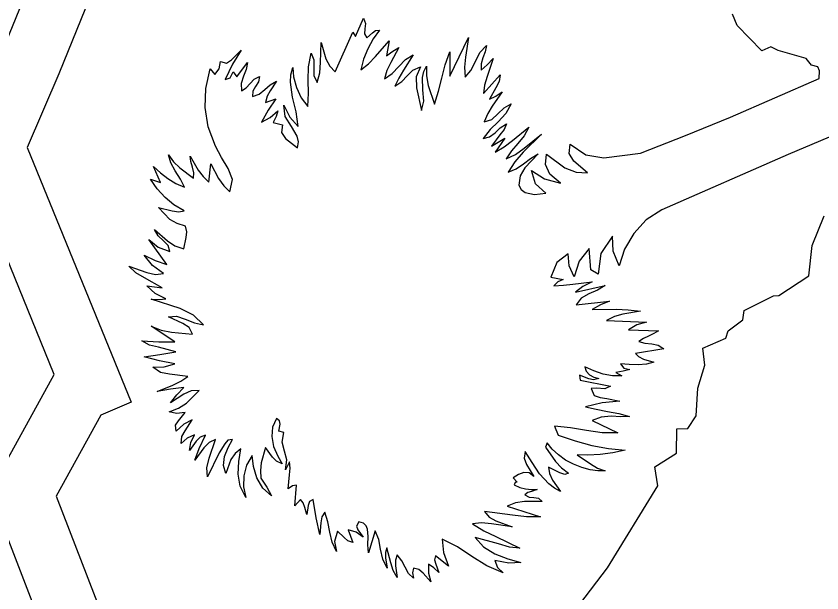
# Model space of a CAD drawing. Extents: x 1581789 to 1622364, y 1043167 to 1103486.
# Drawn here: x 1622252.922 to 1622256.247, y 1103404.674 to 1103407.052 of the extents above; entities that cross this region are included whole.
import ezdxf

# ---------------------------------------------------------------- set-up
doc = ezdxf.new("R2010")
doc.units = 0
doc.layers.add('RD_PD_PatLn2', color=7, linetype='Continuous')

msp = doc.modelspace()

# ---------------------------------------------------------------- linework, layer by layer
at = {"layer": 'RD_PD_PatLn2'}
for p, q in [((1622253.539, 1103407.8957), (1622253.098, 1103406.8145)), ((1622254.3235, 1103406.9679), (1622254.3561, 1103407.0439)), ((1622255.8982, 1103407.0126), (1622255.8781, 1103407.0594)), ((1622255.9995, 1103406.9084), (1622255.8982, 1103407.0126)), ((1622254.2387, 1103406.8223), (1622254.3125, 1103406.985)), ((1622254.3125, 1103406.985), (1622254.3235, 1103406.9679)), ((1622254.4623, 1103406.9495), (1622254.4504, 1103406.8878)), ((1622254.712, 1103406.8038), (1622254.7887, 1103406.9641)), ((1622256.0368, 1103406.9245), (1622255.9995, 1103406.9084)), ((1622256.0668, 1103406.9105), (1622256.0368, 1103406.9245)), ((1622256.1824, 1103406.877), (1622256.0668, 1103406.9105)), ((1622256.2051, 1103406.8501), (1622256.1824, 1103406.877)), ((1622253.8332, 1103406.801), (1622253.8771, 1103406.8601)), ((1622256.231, 1103406.8424), (1622256.2051, 1103406.8501)), ((1622256.2378, 1103406.8264), (1622256.231, 1103406.8424)), ((1622253.098, 1103406.8145), (1622252.9682, 1103406.5099)), ((1622254.8514, 1103406.7327), (1622254.9204, 1103406.8095)), ((1622256.2359, 1103406.7944), (1622256.2378, 1103406.8264)), ((1622253.9832, 1103406.6129), (1622254.0217, 1103406.6037)), ((1622254.8846, 1103406.5159), (1622254.9395, 1103406.5485)), ((1622252.9682, 1103406.5099), (1622253.3967, 1103405.4602)), ((1622253.7173, 1103406.3679), (1622253.7257, 1103406.4422)), ((1622253.5183, 1103406.3659), (1622253.4899, 1103406.432)), ((1622255.061, 1103406.317), (1622255.1076, 1103406.3225)), ((1622256.2071, 1103406.1059), (1622256.257, 1103406.2289)), ((1622253.5449, 1103406.0284), (1622253.4701, 1103406.1308)), ((1622256.1936, 1103405.9811), (1622256.2071, 1103406.1059)), ((1622255.1293, 1103405.9753), (1622255.1803, 1103405.9663)), ((1622256.0695, 1103405.9), (1622256.1936, 1103405.9811)), ((1622255.2341, 1103405.8621), (1622255.3712, 1103405.8774)), ((1622255.9265, 1103405.8386), (1622256.0477, 1103405.8993)), ((1622256.0477, 1103405.8993), (1622256.0695, 1103405.9)), ((1622255.9215, 1103405.7995), (1622255.9265, 1103405.8386)), ((1622255.3584, 1103405.7972), (1622255.5233, 1103405.79)), ((1622255.8605, 1103405.7548), (1622255.9215, 1103405.7995)), ((1622255.8516, 1103405.7241), (1622255.8605, 1103405.7548)), ((1622255.756, 1103405.6831), (1622255.8516, 1103405.7241)), ((1622255.5955, 1103405.6809), (1622255.4783, 1103405.6615)), ((1622255.7637, 1103405.6127), (1622255.756, 1103405.6831)), ((1622255.7361, 1103405.5182), (1622255.7637, 1103405.6127)), ((1622255.3976, 1103405.5833), (1622255.4222, 1103405.5684)), ((1622255.2498, 1103405.5507), (1622255.3747, 1103405.526)), ((1622255.7288, 1103405.4041), (1622255.7361, 1103405.5182)), ((1622253.3967, 1103405.4602), (1622253.2726, 1103405.4069)), ((1622253.2726, 1103405.4069), (1622253.0879, 1103405.0733)), ((1622255.2993, 1103405.3848), (1622255.4047, 1103405.3335)), ((1622255.6942, 1103405.3522), (1622255.7288, 1103405.4041)), ((1622254.0265, 1103405.3347), (1622254.006, 1103405.3404)), ((1622255.1438, 1103405.3616), (1622255.1596, 1103405.3248)), ((1622255.6479, 1103405.2504), (1622255.6493, 1103405.3511)), ((1622255.6493, 1103405.3511), (1622255.6942, 1103405.3522)), ((1622255.1134, 1103405.2923), (1622255.1065, 1103405.2745)), ((1622253.7605, 1103405.2514), (1622253.7119, 1103405.1525)), ((1622255.5586, 1103405.1932), (1622255.6479, 1103405.2504)), ((1622254.0026, 1103405.2374), (1622254.0196, 1103405.2063)), ((1622255.57, 1103405.115), (1622255.5586, 1103405.1932)), ((1622254.9734, 1103405.1484), (1622254.9903, 1103405.1303)), ((1622255.3633, 1103404.7775), (1622255.57, 1103405.115)), ((1622253.0879, 1103405.0733), (1622253.601, 1103403.7458)), ((1622254.0956, 1103405.0589), (1622254.0724, 1103405.0327)), ((1622254.9489, 1103405.0323), (1622255.086, 1103404.9875)), ((1622254.2926, 1103404.9346), (1622254.3114, 1103404.8824)), ((1622254.404, 1103404.9294), (1622254.3768, 1103404.8398)), ((1622254.706, 1103404.7844), (1622254.6531, 1103404.8274)), ((1622255.248, 1103404.6271), (1622255.3633, 1103404.7775))]:
    msp.add_line(p, q, dxfattribs=at)
for points in [[(1622257.6363, 1103397.3415), (1622254.9407, 1103403.6138), (1622254.9027, 1103403.5823), (1622254.945, 1103403.3486), (1622254.8537, 1103403.2478), (1622254.8562, 1103403.1397), (1622254.8111, 1103402.9894), (1622254.5848, 1103402.8237), (1622254.0006, 1103402.9898), (1622253.5162, 1103403.5099), (1622253.4126, 1103403.5401), (1622252.8124, 1103405.0922), (1622253.0796, 1103405.5751), (1622252.6971, 1103406.5122), (1622252.8672, 1103406.9109), (1622253.1881, 1103407.6972), (1622250.341, 1103414.3311)], [(1622254.3561, 1103407.0439), (1622254.3638, 1103407.0218), (1622254.3619, 1103406.9993), (1622254.3604, 1103406.9783), (1622254.3694, 1103406.9622), (1622254.3933, 1103406.9826), (1622254.4054, 1103406.9918), (1622254.4213, 1103406.9936), (1622254.3961, 1103406.9577), (1622254.3738, 1103406.9173), (1622254.3561, 1103406.8742), (1622254.3447, 1103406.8297), (1622254.3762, 1103406.8545), (1622254.4056, 1103406.8849), (1622254.4623, 1103406.9495)], [(1622254.0217, 1103406.6037), (1622254.0176, 1103406.5726), (1622254.0341, 1103406.5477), (1622254.0841, 1103406.509), (1622254.0872, 1103406.5339), (1622254.0819, 1103406.5563), (1622254.0583, 1103406.5969), (1622254.0329, 1103406.6375), (1622254.027, 1103406.6843), (1622254.0517, 1103406.6351), (1622254.0862, 1103406.5969), (1622254.0777, 1103406.6575), (1622254.0628, 1103406.7182), (1622254.0541, 1103406.779), (1622254.0559, 1103406.8095), (1622254.0638, 1103406.8401), (1622254.0669, 1103406.8008), (1622254.0788, 1103406.757), (1622254.0986, 1103406.7143), (1622254.1255, 1103406.6795), (1622254.1291, 1103406.7336), (1622254.1278, 1103406.7882), (1622254.1293, 1103406.8432), (1622254.1404, 1103406.8984), (1622254.151, 1103406.871), (1622254.1508, 1103406.8394), (1622254.1515, 1103406.8074), (1622254.1649, 1103406.778), (1622254.1754, 1103406.8184), (1622254.1791, 1103406.8599), (1622254.1814, 1103406.9432), (1622254.2009, 1103406.8758), (1622254.2175, 1103406.8455), (1622254.2387, 1103406.8223)], [(1622254.7887, 1103406.9641), (1622254.7772, 1103406.8819), (1622254.773, 1103406.8409), (1622254.7753, 1103406.8002), (1622254.7993, 1103406.8279), (1622254.8174, 1103406.8643), (1622254.8363, 1103406.9014), (1622254.863, 1103406.9303), (1622254.8584, 1103406.904), (1622254.8487, 1103406.8792), (1622254.8412, 1103406.8545), (1622254.8414, 1103406.8286), (1622254.8663, 1103406.8508), (1622254.8913, 1103406.8772), (1622254.8663, 1103406.8026), (1622254.8556, 1103406.7668), (1622254.8514, 1103406.7327)], [(1622253.7257, 1103406.4422), (1622253.7582, 1103406.3825), (1622253.7791, 1103406.3516), (1622253.8042, 1103406.3268), (1622253.8147, 1103406.3785), (1622253.7981, 1103406.4239), (1622253.7696, 1103406.4683), (1622253.7448, 1103406.516), (1622253.7152, 1103406.5951), (1622253.7022, 1103406.6744), (1622253.7047, 1103406.7539), (1622253.723, 1103406.8339), (1622253.7418, 1103406.8111), (1622253.7607, 1103406.8348), (1622253.7659, 1103406.865), (1622253.7903, 1103406.858), (1622253.811, 1103406.8713), (1622253.8517, 1103406.9109), (1622253.815, 1103406.8538), (1622253.7854, 1103406.7899), (1622253.8056, 1103406.7979), (1622253.8186, 1103406.8223), (1622253.8332, 1103406.801)], [(1622254.4504, 1103406.8878), (1622254.4724, 1103406.9049), (1622254.5012, 1103406.9223), (1622254.4685, 1103406.86), (1622254.4524, 1103406.8281), (1622254.4419, 1103406.7935), (1622254.4735, 1103406.8154), (1622254.5016, 1103406.8445), (1622254.5298, 1103406.8726), (1622254.5614, 1103406.8919), (1622254.5205, 1103406.8283), (1622254.5013, 1103406.7961), (1622254.4858, 1103406.763), (1622254.5136, 1103406.7818), (1622254.5359, 1103406.8059), (1622254.56, 1103406.8285), (1622254.5915, 1103406.8428), (1622254.5735, 1103406.8021), (1622254.574, 1103406.7562), (1622254.5946, 1103406.6624), (1622254.6043, 1103406.7007), (1622254.601, 1103406.7482), (1622254.5991, 1103406.7989), (1622254.6043, 1103406.8233), (1622254.6156, 1103406.8459), (1622254.6152, 1103406.8062), (1622254.6232, 1103406.7657), (1622254.6484, 1103406.6891), (1622254.666, 1103406.742), (1622254.6792, 1103406.7966), (1622254.6928, 1103406.8511), (1622254.7125, 1103406.9042), (1622254.712, 1103406.8038)], [(1622253.8771, 1103406.8601), (1622253.8722, 1103406.8319), (1622253.8607, 1103406.8038), (1622253.8511, 1103406.7746), (1622253.8523, 1103406.7439), (1622253.8721, 1103406.756), (1622253.8882, 1103406.7735), (1622253.9052, 1103406.7913), (1622253.927, 1103406.8032), (1622253.9221, 1103406.7808), (1622253.9108, 1103406.7614), (1622253.8998, 1103406.7422), (1622253.8975, 1103406.7198), (1622253.9256, 1103406.7304), (1622253.9486, 1103406.7486), (1622253.9711, 1103406.768), (1622253.9968, 1103406.7842), (1622253.9703, 1103406.7438), (1622253.9582, 1103406.7212), (1622253.9515, 1103406.6954), (1622253.9941, 1103406.7101), (1622253.9628, 1103406.664), (1622253.9352, 1103406.6141), (1622253.9701, 1103406.6334), (1622254.0025, 1103406.6611), (1622253.9953, 1103406.6373), (1622253.9832, 1103406.6129)], [(1622254.9204, 1103406.8095), (1622254.9152, 1103406.7818), (1622254.902, 1103406.7566), (1622254.8764, 1103406.709), (1622254.902, 1103406.7221), (1622254.9283, 1103406.7403), (1622254.8873, 1103406.681), (1622254.8695, 1103406.6498), (1622254.8544, 1103406.6158), (1622254.8859, 1103406.626), (1622254.9108, 1103406.6483), (1622254.9357, 1103406.6731), (1622254.9658, 1103406.6908), (1622254.9435, 1103406.65), (1622254.9121, 1103406.6166), (1622254.8783, 1103406.5846), (1622254.8491, 1103406.5478), (1622254.8762, 1103406.554), (1622254.8987, 1103406.5709), (1622254.9205, 1103406.5911), (1622254.9453, 1103406.6076), (1622254.9358, 1103406.585), (1622254.9188, 1103406.5621), (1622254.8846, 1103406.5159)], [(1622255.1076, 1103406.3225), (1622255.0652, 1103406.3605), (1622255.0494, 1103406.4158), (1622255.1027, 1103406.3813), (1622255.1682, 1103406.363), (1622255.1247, 1103406.4009), (1622255.1074, 1103406.4396), (1622255.1115, 1103406.4823), (1622255.1869, 1103406.4258), (1622255.2334, 1103406.4088), (1622255.2807, 1103406.4059), (1622255.2241, 1103406.4541), (1622255.2048, 1103406.4857), (1622255.2083, 1103406.5239), (1622255.2733, 1103406.4799), (1622255.347, 1103406.467), (1622255.4988, 1103406.4868), (1622255.6851, 1103406.5591), (1622255.8697, 1103406.6351), (1622256.2359, 1103406.7944)], [(1622256.633, 1103406.7019), (1622256.1076, 1103406.4815), (1622255.5863, 1103406.2534), (1622255.5224, 1103406.2122), (1622255.4709, 1103406.1563), (1622255.4332, 1103406.0912), (1622255.4111, 1103406.0218), (1622255.3867, 1103406.0828), (1622255.3838, 1103406.1447), (1622255.3355, 1103406.0728), (1622255.3237, 1103405.988), (1622255.2942, 1103406.0061), (1622255.2872, 1103406.0942), (1622255.246, 1103406.0413), (1622255.2252, 1103405.9765), (1622255.2042, 1103406.0223), (1622255.2008, 1103406.0716), (1622255.1537, 1103406.0358), (1622255.1293, 1103405.9753)], [(1622254.9395, 1103406.5485), (1622254.8988, 1103406.4912), (1622254.9357, 1103406.5125), (1622254.9701, 1103406.5388), (1622255.038, 1103406.5944), (1622255.0183, 1103406.5577), (1622254.9929, 1103406.5265), (1622254.9667, 1103406.496), (1622254.945, 1103406.4638), (1622254.9826, 1103406.4818), (1622255.0188, 1103406.5075), (1622255.0908, 1103406.5645), (1622255.0151, 1103406.4907), (1622254.9807, 1103406.4516), (1622254.9524, 1103406.4086), (1622254.9865, 1103406.4221), (1622255.016, 1103406.4428), (1622255.0448, 1103406.4653), (1622255.0765, 1103406.4836), (1622255.0221, 1103406.4269), (1622255.0023, 1103406.3937), (1622254.9971, 1103406.3552), (1622255.0064, 1103406.3368), (1622255.0226, 1103406.3252), (1622255.061, 1103406.317)], [(1622253.4899, 1103406.432), (1622253.5178, 1103406.4059), (1622253.5486, 1103406.3825), (1622253.5819, 1103406.3623), (1622253.6176, 1103406.3468), (1622253.601, 1103406.3803), (1622253.5794, 1103406.4138), (1622253.5603, 1103406.4474), (1622253.5513, 1103406.4801), (1622253.5724, 1103406.4511), (1622253.5974, 1103406.4267), (1622253.6541, 1103406.3843), (1622253.656, 1103406.4061), (1622253.6506, 1103406.4288), (1622253.6434, 1103406.4522), (1622253.6406, 1103406.4749), (1622253.6737, 1103406.4163), (1622253.6936, 1103406.3903), (1622253.7173, 1103406.3679)], [(1622253.4701, 1103406.1308), (1622253.5089, 1103406.0996), (1622253.5572, 1103406.0808), (1622253.5492, 1103406.1064), (1622253.5299, 1103406.126), (1622253.5079, 1103406.1459), (1622253.4929, 1103406.1715), (1622253.547, 1103406.125), (1622253.5779, 1103406.1053), (1622253.6139, 1103406.0924), (1622253.6241, 1103406.1396), (1622253.6265, 1103406.1628), (1622253.6207, 1103406.1864), (1622253.5864, 1103406.1963), (1622253.5571, 1103406.2139), (1622253.5101, 1103406.2626), (1622253.5667, 1103406.2488), (1622253.5935, 1103406.2447), (1622253.6158, 1103406.2496), (1622253.5739, 1103406.2744), (1622253.5368, 1103406.3042), (1622253.5041, 1103406.3391), (1622253.4764, 1103406.3791), (1622253.5183, 1103406.3659)], [(1622253.6306, 1103405.5667), (1622253.5548, 1103405.5759), (1622253.5176, 1103405.5832), (1622253.4868, 1103405.6051), (1622253.5338, 1103405.6064), (1622253.5775, 1103405.6187), (1622253.5138, 1103405.6301), (1622253.4505, 1103405.6476), (1622253.5149, 1103405.6571), (1622253.5818, 1103405.6677), (1622253.5098, 1103405.6868), (1622253.4734, 1103405.6948), (1622253.4407, 1103405.7126), (1622253.511, 1103405.7084), (1622253.5768, 1103405.709), (1622253.48, 1103405.7731), (1622253.5214, 1103405.7571), (1622253.564, 1103405.7489), (1622253.6503, 1103405.7406), (1622253.6362, 1103405.7675), (1622253.6105, 1103405.7852), (1622253.5506, 1103405.8124), (1622253.5837, 1103405.8154), (1622253.6205, 1103405.8032), (1622253.6587, 1103405.787), (1622253.696, 1103405.7787), (1622253.6543, 1103405.8192), (1622253.5989, 1103405.8469), (1622253.4793, 1103405.8855), (1622253.5122, 1103405.8841), (1622253.5405, 1103405.8865), (1622253.4963, 1103405.9084), (1622253.4615, 1103405.9396), (1622253.5245, 1103405.9322), (1622253.4516, 1103405.9727), (1622253.416, 1103405.9933), (1622253.3869, 1103406.0204), (1622253.4617, 1103405.9948), (1622253.498, 1103405.9864), (1622253.5301, 1103405.9911), (1622253.4857, 1103406.0236), (1622253.4508, 1103406.0659), (1622253.4957, 1103406.0442), (1622253.5449, 1103406.0284)], [(1622255.1803, 1103405.9663), (1622255.1575, 1103405.9561), (1622255.1407, 1103405.9402), (1622255.1805, 1103405.9421), (1622255.2199, 1103405.9467), (1622255.2994, 1103405.9558), (1622255.2609, 1103405.9374), (1622255.2305, 1103405.9135), (1622255.3531, 1103405.9407), (1622255.3209, 1103405.9218), (1622255.2851, 1103405.9072), (1622255.2538, 1103405.8897), (1622255.2341, 1103405.8621)], [(1622255.3712, 1103405.8774), (1622255.3337, 1103405.8616), (1622255.299, 1103405.8428), (1622255.398, 1103405.8436), (1622255.4484, 1103405.8412), (1622255.4983, 1103405.8355), (1622255.4267, 1103405.8232), (1622255.3916, 1103405.8129), (1622255.3584, 1103405.7972)], [(1622255.5233, 1103405.79), (1622255.484, 1103405.7785), (1622255.4498, 1103405.7584), (1622255.5728, 1103405.755), (1622255.5537, 1103405.7428), (1622255.5322, 1103405.7329), (1622255.5111, 1103405.723), (1622255.492, 1103405.7109), (1622255.5174, 1103405.704), (1622255.545, 1103405.7006), (1622255.5721, 1103405.6948), (1622255.5955, 1103405.6809)], [(1622255.4783, 1103405.6615), (1622255.4913, 1103405.6482), (1622255.5109, 1103405.6381), (1622255.5542, 1103405.6251), (1622255.5238, 1103405.6164), (1622255.489, 1103405.6138), (1622255.4525, 1103405.6152), (1622255.4169, 1103405.6188), (1622255.4306, 1103405.6011), (1622255.4543, 1103405.5949), (1622255.4272, 1103405.588), (1622255.3976, 1103405.5833)], [(1622255.4222, 1103405.5684), (1622255.3839, 1103405.5687), (1622255.3452, 1103405.5761), (1622255.3069, 1103405.5893), (1622255.2695, 1103405.6063), (1622255.2746, 1103405.5878), (1622255.2883, 1103405.5734), (1622255.3067, 1103405.5635), (1622255.3264, 1103405.5582), (1622255.3055, 1103405.5528), (1622255.2851, 1103405.5564), (1622255.2466, 1103405.5711), (1622255.2498, 1103405.5507)], [(1622253.7119, 1103405.1525), (1622253.7095, 1103405.1903), (1622253.719, 1103405.2289), (1622253.7457, 1103405.3071), (1622253.7186, 1103405.294), (1622253.6976, 1103405.2719), (1622253.6605, 1103405.2215), (1622253.6772, 1103405.2697), (1622253.7041, 1103405.3237), (1622253.6816, 1103405.3162), (1622253.6658, 1103405.2996), (1622253.6382, 1103405.2609), (1622253.643, 1103405.2945), (1622253.6591, 1103405.3261), (1622253.6285, 1103405.3123), (1622253.604, 1103405.2898), (1622253.6066, 1103405.3185), (1622253.6201, 1103405.3428), (1622253.6491, 1103405.3875), (1622253.614, 1103405.3695), (1622253.5822, 1103405.3406), (1622253.5796, 1103405.3653), (1622253.5925, 1103405.3835), (1622253.6196, 1103405.4183), (1622253.5839, 1103405.4143), (1622253.5533, 1103405.4207), (1622253.5919, 1103405.4355), (1622253.6252, 1103405.4559), (1622253.6773, 1103405.5088), (1622253.6449, 1103405.5065), (1622253.6144, 1103405.4938), (1622253.559, 1103405.458), (1622253.5853, 1103405.4907), (1622253.6138, 1103405.5214), (1622253.559, 1103405.5146), (1622253.5049, 1103405.5037), (1622253.5688, 1103405.5308), (1622253.6018, 1103405.5468), (1622253.6306, 1103405.5667)], [(1622255.3747, 1103405.526), (1622255.3512, 1103405.5148), (1622255.3173, 1103405.5187), (1622255.2948, 1103405.517), (1622255.3076, 1103405.4881), (1622255.3329, 1103405.4797), (1622255.3598, 1103405.4753), (1622255.414, 1103405.4648), (1622255.3411, 1103405.4582), (1622255.2713, 1103405.4417), (1622255.316, 1103405.4311), (1622255.3626, 1103405.4224), (1622255.4091, 1103405.4138), (1622255.4538, 1103405.4017), (1622255.4176, 1103405.4), (1622255.3775, 1103405.402), (1622255.337, 1103405.3991), (1622255.2993, 1103405.3848)], [(1622254.006, 1103405.3404), (1622254.0119, 1103405.3698), (1622254.0091, 1103405.3838), (1622253.9962, 1103405.3928), (1622253.9801, 1103405.3576), (1622253.977, 1103405.3182), (1622253.9851, 1103405.2774), (1622254.0026, 1103405.2374)], [(1622255.4047, 1103405.3335), (1622255.3409, 1103405.3344), (1622255.276, 1103405.3436), (1622255.2103, 1103405.3546), (1622255.1438, 1103405.3616)], [(1622254.0196, 1103405.2063), (1622253.9973, 1103405.217), (1622253.9803, 1103405.2336), (1622253.951, 1103405.2733), (1622253.9339, 1103405.2108), (1622253.9307, 1103405.1786), (1622253.9326, 1103405.1471), (1622253.9568, 1103405.11), (1622253.9768, 1103405.0736), (1622253.94, 1103405.1061), (1622253.9161, 1103405.1484), (1622253.9022, 1103405.195), (1622253.8961, 1103405.2407), (1622253.8732, 1103405.2), (1622253.8614, 1103405.1565), (1622253.8608, 1103405.1116), (1622253.8702, 1103405.0678), (1622253.847, 1103405.114), (1622253.8389, 1103405.1642), (1622253.8412, 1103405.2164), (1622253.8496, 1103405.2679), (1622253.8265, 1103405.2489), (1622253.8088, 1103405.2242), (1622253.7877, 1103405.1669), (1622253.7779, 1103405.199), (1622253.7824, 1103405.2358), (1622253.797, 1103405.2729), (1622253.8151, 1103405.306), (1622253.7964, 1103405.3031), (1622253.7837, 1103405.2886), (1622253.7605, 1103405.2514)], [(1622254.0724, 1103405.0327), (1622254.0794, 1103405.1177), (1622254.0623, 1103405.1161), (1622254.0457, 1103405.1032), (1622254.05, 1103405.1609), (1622254.0536, 1103405.1889), (1622254.0507, 1103405.2142), (1622254.0339, 1103405.1815), (1622254.0391, 1103405.2226), (1622254.0293, 1103405.259), (1622254.0196, 1103405.2951), (1622254.0265, 1103405.3347)], [(1622255.1596, 1103405.3248), (1622255.2287, 1103405.3015), (1622255.2975, 1103405.2824), (1622255.3662, 1103405.2687), (1622255.4351, 1103405.2628), (1622255.3845, 1103405.2512), (1622255.3322, 1103405.244), (1622255.2821, 1103405.2414), (1622255.2379, 1103405.2438), (1622255.2924, 1103405.2055), (1622255.3216, 1103405.189), (1622255.3536, 1103405.177), (1622255.3232, 1103405.177), (1622255.2906, 1103405.1819), (1622255.2565, 1103405.1912), (1622255.2228, 1103405.2047), (1622255.1901, 1103405.2218), (1622255.1601, 1103405.2427), (1622255.1344, 1103405.2661), (1622255.1134, 1103405.2923)], [(1622255.1065, 1103405.2745), (1622255.1482, 1103405.2154), (1622255.173, 1103405.1898), (1622255.2012, 1103405.1678), (1622255.1868, 1103405.1627), (1622255.1654, 1103405.1695), (1622255.1197, 1103405.1931), (1622255.1238, 1103405.1658), (1622255.1351, 1103405.1394), (1622255.1685, 1103405.0921), (1622255.1435, 1103405.1064), (1622255.1212, 1103405.1237), (1622255.0828, 1103405.1649), (1622255.0513, 1103405.2112), (1622255.0232, 1103405.2572), (1622255.0189, 1103405.2292), (1622255.0291, 1103405.2039), (1622255.0584, 1103405.1541), (1622255.0392, 1103405.1694), (1622255.0177, 1103405.1703), (1622254.9953, 1103405.1618), (1622254.9734, 1103405.1484)], [(1622254.9903, 1103405.1303), (1622254.9817, 1103405.1291), (1622254.977, 1103405.1191), (1622255.0009, 1103405.109), (1622255.025, 1103405.1027), (1622255.0487, 1103405.0998), (1622255.0723, 1103405.0998), (1622255.0485, 1103405.0918), (1622255.0336, 1103405.0876), (1622255.0217, 1103405.0781), (1622255.039, 1103405.0684), (1622255.0584, 1103405.067), (1622255.0778, 1103405.0641), (1622255.0933, 1103405.0508), (1622255.0199, 1103405.0512), (1622254.9831, 1103405.0456), (1622254.9489, 1103405.0323)], [(1622254.3114, 1103404.8824), (1622254.2908, 1103404.8888), (1622254.2765, 1103404.9019), (1622254.2482, 1103404.9282), (1622254.2365, 1103404.8862), (1622254.2442, 1103404.8445), (1622254.2264, 1103404.8826), (1622254.2164, 1103404.9244), (1622254.2082, 1103404.9673), (1622254.196, 1103405.0074), (1622254.1844, 1103404.9872), (1622254.18, 1103404.9635), (1622254.1754, 1103404.9151), (1622254.1609, 1103404.9836), (1622254.1482, 1103405.0598), (1622254.1329, 1103405.0514), (1622254.1276, 1103405.035), (1622254.1219, 1103404.9977), (1622254.1131, 1103405.0266), (1622254.1066, 1103405.0459), (1622254.0956, 1103405.0589)], [(1622255.086, 1103404.9875), (1622255.0283, 1103404.9877), (1622254.9704, 1103404.994), (1622254.8547, 1103405.0101), (1622254.8742, 1103404.9858), (1622254.9026, 1103404.9711), (1622254.969, 1103404.9466), (1622254.8842, 1103404.9592), (1622254.8427, 1103404.9628), (1622254.8059, 1103404.9582), (1622254.8518, 1103404.9297), (1622254.9018, 1103404.9062), (1622255.0013, 1103404.8586), (1622254.9589, 1103404.8629), (1622254.9126, 1103404.876), (1622254.8168, 1103404.9031), (1622254.8505, 1103404.8643), (1622254.8977, 1103404.8348), (1622254.9512, 1103404.8139), (1622255.0048, 1103404.7999), (1622254.955, 1103404.7966), (1622254.8983, 1103404.8071), (1622254.9088, 1103404.7793), (1622254.9328, 1103404.7563), (1622254.8652, 1103404.7853), (1622254.8034, 1103404.8237), (1622254.7431, 1103404.8635), (1622254.6805, 1103404.8954), (1622254.6861, 1103404.8408), (1622254.706, 1103404.7844)], [(1622254.3768, 1103404.8398), (1622254.3732, 1103404.8727), (1622254.3753, 1103404.9066), (1622254.3729, 1103404.9375), (1622254.367, 1103404.9505), (1622254.3557, 1103404.9616), (1622254.3373, 1103404.9665), (1622254.3273, 1103404.9491), (1622254.3325, 1103404.9346), (1622254.3545, 1103404.9045), (1622254.325, 1103404.9242), (1622254.2926, 1103404.9346)], [(1622254.6531, 1103404.8274), (1622254.6488, 1103404.8103), (1622254.6544, 1103404.7931), (1622254.6664, 1103404.7584), (1622254.6458, 1103404.7775), (1622254.6243, 1103404.7929), (1622254.6246, 1103404.756), (1622254.6342, 1103404.7192), (1622254.6015, 1103404.7548), (1622254.5845, 1103404.7708), (1622254.5624, 1103404.7758), (1622254.5583, 1103404.7566), (1622254.5617, 1103404.7352), (1622254.5417, 1103404.7538), (1622254.5274, 1103404.7796), (1622254.5135, 1103404.807), (1622254.4954, 1103404.8305), (1622254.4874, 1103404.8085), (1622254.488, 1103404.7852), (1622254.4954, 1103404.7376), (1622254.4778, 1103404.7667), (1622254.4689, 1103404.7984), (1622254.4522, 1103404.8594), (1622254.446, 1103404.8401), (1622254.4467, 1103404.819), (1622254.4534, 1103404.7762), (1622254.4353, 1103404.8134), (1622254.4267, 1103404.8546), (1622254.4188, 1103404.8948), (1622254.404, 1103404.9294)]]:
    msp.add_lwpolyline(points, dxfattribs=at)

doc.saveas('drawing.dxf')
